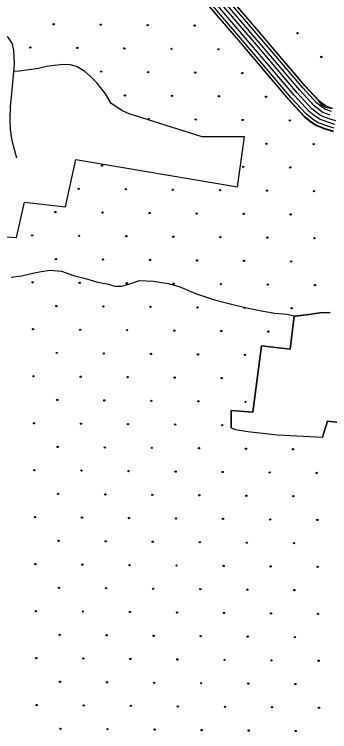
# Model space of a CAD drawing. Extents: x 1788175 to 1969470, y 584502 to 738744.
# Drawn here: x 1880863 to 1883439, y 624122 to 629995 of the extents above; entities that cross this region are included whole.
import ezdxf

# ---------------------------------------------------------------- set-up
doc = ezdxf.new("R2010")
doc.units = 0
for name, color, linetype in [('DESIGN - EROSION CONTROL - Devices', 7, 'Continuous'), ('DESIGN - SCRATCH - User 1', 7, 'Continuous'), ('DESIGN - TRANSPORTATION - Text', 7, 'Continuous'), ('SURVEY - CONTOURS - Index with Text', 7, 'Continuous'), ('SURVEY - DRAINAGE - Bridges', 7, 'Continuous'), ('SURVEY - TRANSPORTATION - Roads', 7, 'Continuous')]:
    doc.layers.add(name, color=color, linetype=linetype)

msp = doc.modelspace()

# ---------------------------------------------------------------- linework, layer by layer
at = {"layer": 'DESIGN - EROSION CONTROL - Devices'}
for centre in [(1881183.3, 629914.1), (1881567.9, 629910.4), (1881952.4, 629906.6), (1882337, 629902.9), (1883176.2, 629840.5), (1880992.9, 629723.7), (1881377.5, 629719.9), (1881762, 629716.2), (1882146.6, 629712.5), (1882531.1, 629708.7), (1883370.3, 629646.3), (1881571.6, 629525.8), (1881956.2, 629522.1), (1882340.7, 629518.3), (1882725.3, 629514.6), (1881765.7, 629331.7), (1882150.3, 629327.9), (1882534.9, 629324.2), (1882919.4, 629320.5), (1881959.9, 629137.5), (1882344.4, 629133.8), (1882729, 629130), (1883113.5, 629126.3), (1882923.1, 628935.9), (1883307.7, 628932.2), (1881579.1, 628756.7), (1882732.7, 628745.5), (1883117.3, 628741.8), (1881388.7, 628566.3), (1881773.2, 628562.6), (1882157.8, 628558.8), (1882542.3, 628555.1), (1882926.9, 628551.4), (1883311.4, 628547.6), (1881198.2, 628375.9), (1881582.8, 628372.1), (1881967.4, 628368.4), (1882351.9, 628364.7), (1882736.5, 628360.9), (1883121, 628357.2), (1881007.8, 628185.5), (1881392.4, 628181.7), (1881776.9, 628178), (1882161.5, 628174.3), (1882546.1, 628170.5), (1882930.6, 628166.8), (1883315.2, 628163.1), (1881202, 627991.3), (1881586.5, 627987.6), (1881971.1, 627983.9), (1882355.6, 627980.1), (1882740.2, 627976.4), (1883124.7, 627972.7), (1881011.6, 627800.9), (1881396.1, 627797.2), (1881780.7, 627793.4), (1882165.2, 627789.7), (1882549.8, 627786), (1882934.3, 627782.2), (1883318.9, 627778.5), (1881205.7, 627606.8), (1881590.3, 627603), (1881974.8, 627599.3), (1882359.4, 627595.6), (1882743.9, 627591.8), (1883128.5, 627588.1), (1881015.3, 627416.4), (1881399.9, 627412.6), (1881784.4, 627408.9), (1882169, 627405.2), (1882553.5, 627401.4), (1882938.1, 627397.7), (1881209.5, 627222.2), (1881594, 627218.5), (1881978.6, 627214.7), (1882363.1, 627211), (1882747.7, 627207.3), (1881019, 627031.8), (1881403.6, 627028.1), (1881788.1, 627024.3), (1882172.7, 627020.6), (1882557.3, 627016.9), (1881213.2, 626837.7), (1881597.7, 626833.9), (1881982.3, 626830.2), (1882366.8, 626826.5), (1882751.4, 626822.7), (1881022.8, 626647.3), (1881407.3, 626643.5), (1881791.9, 626639.8), (1882176.4, 626636.1), (1882561, 626632.3), (1881216.9, 626453.1), (1881601.5, 626449.4), (1881986, 626445.6), (1882370.6, 626441.9), (1882755.1, 626438.2), (1883139.7, 626434.4), (1881026.5, 626262.7), (1881411.1, 626259), (1881795.6, 626255.2), (1882180.2, 626251.5), (1882564.7, 626247.8), (1882949.3, 626244), (1883333.8, 626240.3), (1881220.7, 626068.6), (1881605.2, 626064.8), (1881989.8, 626061.1), (1882374.3, 626057.4), (1882758.9, 626053.6), (1883143.4, 626049.9), (1881030.2, 625878.1), (1881414.8, 625874.4), (1881799.3, 625870.7), (1882183.9, 625866.9), (1882568.5, 625863.2), (1882953, 625859.5), (1883337.6, 625855.7), (1881224.4, 625684), (1881608.9, 625680.3), (1881993.5, 625676.5), (1882378, 625672.8), (1882762.6, 625669.1), (1883147.1, 625665.3), (1881034, 625493.6), (1881418.5, 625489.9), (1881803.1, 625486.1), (1882187.6, 625482.4), (1882572.2, 625478.7), (1882956.7, 625474.9), (1883341.3, 625471.2), (1881228.1, 625299.5), (1881612.7, 625295.7), (1881997.2, 625292), (1882381.8, 625288.3), (1882766.3, 625284.5), (1883150.9, 625280.8), (1881037.7, 625109), (1881422.3, 625105.3), (1881806.8, 625101.6), (1882191.4, 625097.8), (1882575.9, 625094.1), (1882960.5, 625090.4), (1883345, 625086.6), (1881231.9, 624914.9), (1881616.4, 624911.2), (1882001, 624907.4), (1882385.5, 624903.7), (1882770.1, 624900), (1883154.6, 624896.2), (1881041.4, 624724.5), (1881426, 624720.8), (1881810.5, 624717), (1882195.1, 624713.3), (1882579.7, 624709.6), (1882964.2, 624705.8), (1883348.8, 624702.1), (1881235.6, 624530.3), (1881620.1, 624526.6), (1882004.7, 624522.9), (1882389.2, 624519.1), (1882773.8, 624515.4), (1883158.3, 624511.7), (1881045.2, 624339.9), (1881429.7, 624336.2), (1881814.3, 624332.5), (1882198.8, 624328.7), (1882583.4, 624325), (1882967.9, 624321.3), (1883352.5, 624317.5), (1881239.3, 624145.8), (1881623.9, 624142.1), (1882008.4, 624138.3), (1882393, 624134.6), (1882777.5, 624130.9), (1883162.1, 624127.1)]:
    msp.add_circle(centre, 5.28, dxfattribs=at)
msp.add_arc((1883374, 629261.8), 5.28, 255.50613, 178.80007, dxfattribs=at)
at = {"layer": 'DESIGN - SCRATCH - User 1'}
for points in [[(1882454.5, 630059.7), (1882509.7, 629995), (1882574.1, 629919.5), (1882637.5, 629845.2), (1882695.9, 629776.8), (1882740.1, 629725), (1882792.4, 629663.6), (1882844.1, 629602.5), (1882882.9, 629556.7), (1882910.1, 629524.6), (1882955.9, 629470.5), (1882998.6, 629420.1), (1883066.1, 629340.4)], [(1883462.7, 629221.4), (1883404.2, 629232.6), (1883376.6, 629251.5), (1883350.5, 629285.9), (1883304.3, 629336.1), (1883236.8, 629409.6), (1883133.5, 629531.5), (1883067.5, 629609.5), (1882988.3, 629703.1), (1882922.5, 629780.7), (1882848.9, 629867), (1882773.3, 629955.7), (1882684.7, 630059.5)], [(1879933.5, 629752.3), (1879844.2, 629360.3), (1880132.4, 629299.3), (1879891.3, 627552), (1880351.3, 627491), (1880441.3, 628194), (1880880.9, 628167.7), (1880945.2, 628457.8), (1881280.9, 628419.6), (1881365.3, 628807.7), (1882686, 628582.7), (1882744.4, 628992.9), (1882396.7, 628991.1), (1881799.4, 629181.6), (1881745.3, 629205.1), (1881653.3, 629264.1)], [(1881653.3, 629264.1), (1881606.2, 629344.1), (1881538.4, 629430.2), (1881486.5, 629484.2), (1881438.6, 629526.3), (1881370.7, 629568.4), (1881318.8, 629582.4), (1881260.8, 629584.4), (1881186.9, 629576.5), (1881124.9, 629568.5), (1881060.9, 629552.5), (1880905, 629528.6), (1880854.5, 629528.4)], [(1883066.1, 629340.4), (1883107.5, 629291.6), (1883157.3, 629237.5), (1883231.1, 629157.3), (1883278.9, 629118.9), (1883328.5, 629084.8), (1883404.6, 629056.2), (1883469.1, 629035.4)], [(1883442.1, 627553.7), (1883358.2, 627551.8), (1883270.2, 627537.8), (1883148.3, 627523.9), (1883116, 627253.8), (1882882.2, 627279.9), (1882811.6, 626737.7), (1882634.5, 626752.2), (1882634.5, 626608.5)], [(1883381.5, 626534.2), (1883423, 626665.2), (1884516, 626534.5)], [(1882634.5, 626608.5), (1882669.2, 626595.4), (1882771, 626580.3), (1883016.3, 626552.4), (1883381.5, 626534.2)]]:
    msp.add_lwpolyline(points, dxfattribs=at)
at = {"layer": 'DESIGN - TRANSPORTATION - Text'}
for points in [[(1880836.7, 627843.5), (1880920.7, 627853.5), (1881012.7, 627875.5), (1881080.6, 627889.5), (1881154.6, 627899.5), (1881246.6, 627891.4), (1881346.5, 627857.4), (1881444.4, 627833.4), (1881542.4, 627803.3), (1881620.3, 627787.3), (1881682.3, 627769.3), (1881740.2, 627769.3), (1881798.2, 627785.3), (1881886.2, 627815.3), (1881996.2, 627811.2), (1882118.1, 627791.2), (1882208, 627767.2), (1882343.9, 627709.1), (1882497.8, 627657), (1882583.7, 627635), (1882681.7, 627611), (1882785.6, 627586.9), (1882881.5, 627566.9), (1882991.5, 627548.9), (1883091.1, 627539.5), (1883159.3, 627525.1)], [(1883159.3, 627525.1), (1883270.2, 627537.8), (1883358.2, 627551.8), (1883442.1, 627553.7)]]:
    msp.add_lwpolyline(points, dxfattribs=at)
at = {"layer": 'SURVEY - CONTOURS - Index with Text'}
for points in [[(1883463, 629223.4), (1883411, 629242.9), (1883384.5, 629261.1), (1883352.3, 629286.9), (1883238.3, 629410.9), (1882924.1, 629782), (1881764, 631142)], [(1883490, 629122.5), (1883434.1, 629140.5), (1883370.1, 629164.6), (1883332.2, 629190.6), (1883292.3, 629222.7), (1883172.5, 629352.8), (1882857.2, 629725.2), (1881695.8, 631086.7)], [(1883490, 629122.5), (1883434.1, 629140.5), (1883370.1, 629164.6), (1883332.2, 629190.6), (1883292.3, 629222.7), (1883172.5, 629352.8), (1882857.2, 629725.2), (1881695.8, 631086.7)], [(1883444.3, 629169.8), (1883384.6, 629192.3), (1883350.7, 629215.5), (1883313.5, 629245.4), (1883195.8, 629373.3), (1882880.8, 629745.3), (1881719.9, 631106.2)], [(1883454.5, 629199.1), (1883399, 629220), (1883369.2, 629240.4), (1883334.7, 629268.1), (1883219, 629393.9), (1882904.5, 629765.4), (1881744, 631125.8)], [(1883469.8, 629037.9), (1883405.5, 629058.7), (1883329.7, 629087.1), (1883280.4, 629121), (1883232.9, 629159.1), (1883107.5, 629295.4), (1882791.1, 629669.1), (1881628.4, 631032.1)], [(1883475.5, 629062), (1883413.6, 629082), (1883341.2, 629109.2), (1883295.2, 629140.8), (1883249.8, 629177.3), (1883126, 629311.8), (1882810, 629685.1), (1881647.6, 631047.6)], [(1883482.8, 629092.3), (1883423.8, 629111.3), (1883355.7, 629136.9), (1883313.7, 629165.7), (1883271, 629200), (1883149.3, 629332.3), (1882833.6, 629705.1), (1881671.7, 631067.2)]]:
    msp.add_lwpolyline(points, dxfattribs=at)
at = {"layer": 'SURVEY - DRAINAGE - Bridges'}
for points in [[(1879933.5, 629752.3), (1879844.2, 629360.3), (1880132.4, 629299.3), (1879891.3, 627552), (1880351.3, 627491), (1880441.3, 628194), (1880880.9, 628167.7), (1880945.2, 628457.8), (1881280.9, 628419.6), (1881365.3, 628807.7), (1882686, 628582.7), (1882744.4, 628992.9), (1882396.7, 628991.1), (1881799.4, 629181.6), (1881745.3, 629205.1), (1881653.3, 629264.1)], [(1881653.3, 629264.1), (1881606.2, 629344.1), (1881538.4, 629430.2), (1881486.5, 629484.2), (1881438.6, 629526.3), (1881370.7, 629568.4), (1881318.8, 629582.4), (1881260.8, 629584.4), (1881186.9, 629576.5), (1881124.9, 629568.5), (1881060.9, 629552.5), (1880905, 629528.6), (1880865, 629528.3)], [(1882634.5, 626608.5), (1882634.5, 626752.2), (1882811.6, 626737.7), (1882882.2, 627279.9), (1883116, 627253.8), (1883148.3, 627523.9), (1883270.2, 627537.8), (1883358.2, 627551.8), (1883442.1, 627553.7)], [(1884516, 626534.5), (1883423, 626665.2), (1883381.5, 626534.2)], [(1882634.5, 626608.5), (1882669.2, 626595.4), (1882771, 626580.3), (1883016.3, 626552.4), (1883381.5, 626534.2)]]:
    msp.add_lwpolyline(points, dxfattribs=at)
at = {"layer": 'SURVEY - TRANSPORTATION - Roads'}
msp.add_lwpolyline([(1880882.5, 628818.5), (1880858.8, 628907.9), (1880842.1, 628975.5), (1880829.7, 629055.9), (1880827.9, 629131.7), (1880831.9, 629244.1), (1880845.8, 629373.8), (1880854, 629464.7), (1880864.7, 629587.2), (1880858.1, 629699.2), (1880847.9, 629754.2), (1880815.1, 629803.6), (1880761, 629836.1), (1880657.3, 629845.8), (1880561, 629859.4), (1880478.2, 629874.2), (1880411.7, 629895.1), (1880334.4, 629915.6), (1880268, 629934.1), (1880184.9, 629968.2)], dxfattribs=at)

doc.saveas('drawing.dxf')
